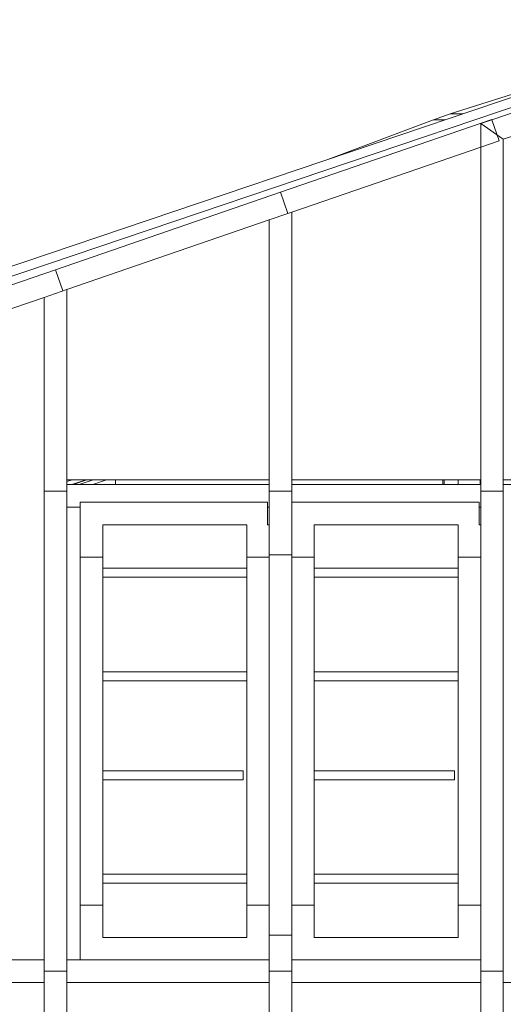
# Model space of a CAD drawing. Header units: millimetres. Extents: x 52659 to 1698020, y -10054 to 104697.
# Tile 336 of 363: x 1320910 to 1321985, y 12762 to 14950. Entities that reach past the tile are written whole.
import ezdxf

# ---------------------------------------------------------------- set-up
doc = ezdxf.new("R2010")
doc.units = ezdxf.units.MM
doc.header["$MEASUREMENT"] = 0
for name, color, linetype in [('02-05 Poteau.Construction', 7, 'Continuous'), ('02-06 Poutre.Construction', 7, 'Continuous'), ('A-GLAZ-CURT-OTLN.Modèle IFC', 7, 'Continuous'), ('A-GLAZ-CWMG-OTLN.Modèle IFC', 7, 'Continuous'), ('S-BEAM-____-OTLN.Modèle IFC', 7, 'Continuous')]:
    doc.layers.add(name, color=color, linetype=linetype)

# ---------------------------------------------------------------- blocks, each defined once
blk = doc.blocks.new('Élément de coupe_1012_4', base_point=(1305239.9, 3740.7))
at = {"layer": 'A-GLAZ-CURT-OTLN.Modèle IFC', "color": 7, "linetype": 'Continuous', "lineweight": 18}
blk.add_line((1321465, 13927.6), (1321015, 13927.6), dxfattribs=at)
blk = doc.blocks.new('Élément de coupe_1013_4', base_point=(1305239.9, 3740.7))
at = {"layer": 'A-GLAZ-CURT-OTLN.Modèle IFC', "color": 7, "linetype": 'Continuous', "lineweight": 18}
blk.add_line((1321515, 13927.6), (1321934.9, 13927.6), dxfattribs=at)
blk = doc.blocks.new('Élément de coupe_1014_4', base_point=(1305239.9, 3740.7))
at = {"layer": 'A-GLAZ-CURT-OTLN.Modèle IFC', "color": 7, "linetype": 'Continuous', "lineweight": 18}
for p, q in [((1322727.9, 14865.4), (1322755.4, 14869)), ((1322533.6, 14833.4), (1322561, 14838.6)), ((1322343.3, 14791.7), (1322367.1, 14797.6)), ((1322159.1, 14741.2), (1322174.8, 14746.1)), ((1322905, 13927.6), (1321984.9, 13927.6))]:
    blk.add_line(p, q, dxfattribs=at)
blk = doc.blocks.new('Élément de coupe_1019_4', base_point=(1305239.9, 3740.7))
at = {"layer": 'A-GLAZ-CWMG-OTLN.Modèle IFC', "color": 7, "linetype": 'Continuous', "lineweight": 18}
for p, q in [((1320965, 12810.7), (1320965, 10560.7)), ((1321015, 12810.7), (1321015, 10560.7)), ((1321015, 10560.7), (1320965, 10560.7))]:
    blk.add_line(p, q, dxfattribs=at)
blk = doc.blocks.new('Élément de coupe_1020_4', base_point=(1305239.9, 3740.7))
at = {"layer": 'A-GLAZ-CWMG-OTLN.Modèle IFC', "color": 7, "linetype": 'Continuous', "lineweight": 18}
for p, q in [((1321465, 12810.7), (1321465, 10560.7)), ((1321515, 12810.7), (1321515, 10560.7)), ((1321515, 10560.7), (1321465, 10560.7))]:
    blk.add_line(p, q, dxfattribs=at)
blk = doc.blocks.new('Élément de coupe_1021_4', base_point=(1305239.9, 3740.7))
at = {"layer": 'A-GLAZ-CWMG-OTLN.Modèle IFC', "color": 7, "linetype": 'Continuous', "lineweight": 18}
for p, q in [((1321934.9, 12810.7), (1321934.9, 10560.7)), ((1321984.9, 12810.7), (1321984.9, 10560.7)), ((1321984.9, 10560.7), (1321934.9, 10560.7))]:
    blk.add_line(p, q, dxfattribs=at)
blk = doc.blocks.new('Élément de coupe_1030_4', base_point=(1305239.9, 3740.7))
at = {"layer": 'A-GLAZ-CWMG-OTLN.Modèle IFC', "color": 7, "linetype": 'Continuous', "lineweight": 18}
for p, q in [((1322930, 14938), (1322726.8, 14916)), ((1322934, 14888.2), (1322930, 14938)), ((1322726.8, 14916), (1322525.1, 14883.1)), ((1322525.1, 14883.1), (1322325.5, 14839.2)), ((1322740.4, 14867.4), (1322905, 14885.1)), ((1322905, 14885.1), (1322934, 14888.2)), ((1322548.2, 14836.5), (1322740.4, 14867.4)), ((1322325.5, 14839.2), (1322128.6, 14784.5)), ((1322357.8, 14795.6), (1322548.2, 14836.5)), ((1322169.9, 14744.7), (1322357.8, 14795.6)), ((1322128.6, 14784.5), (1321959.6, 14727.5)), ((1321984.9, 14684.1), (1322169.9, 14744.7)), ((1321959.6, 14727.5), (1321935, 14719.2))]:
    blk.add_line(p, q, dxfattribs=at)
blk = doc.blocks.new('Élément de coupe_1033_4', base_point=(1305239.9, 3740.7))
at = {"layer": 'A-GLAZ-CWMG-OTLN.Modèle IFC', "color": 7, "linetype": 'Continuous', "lineweight": 18}
for p, q in [((1319562, 13902.6), (1320990, 14394.3)), ((1319578.3, 13855.3), (1320965, 14332.8)), ((1319562, 13902.6), (1319565.2, 13893.4)), ((1319565.2, 13893.4), (1319574.9, 13865.1)), ((1319574.9, 13865.1), (1319578.3, 13855.3))]:
    blk.add_line(p, q, dxfattribs=at)
blk = doc.blocks.new('Élément de coupe_1034_4', base_point=(1305239.9, 3740.7))
at = {"layer": 'A-GLAZ-CWMG-OTLN.Modèle IFC', "color": 7, "linetype": 'Continuous', "lineweight": 18}
for p, q in [((1320990, 14394.3), (1321490, 14566.4)), ((1321015, 14350), (1321465, 14504.9)), ((1320990, 14394.3), (1321006.3, 14347))]:
    blk.add_line(p, q, dxfattribs=at)
blk = doc.blocks.new('Élément de coupe_1035_4', base_point=(1305239.9, 3740.7))
at = {"layer": 'A-GLAZ-CWMG-OTLN.Modèle IFC', "color": 7, "linetype": 'Continuous', "lineweight": 18}
for p, q in [((1321015, 14350), (1320965, 14332.8)), ((1320965, 14332.8), (1320965, 13902.6)), ((1321015, 14350), (1321015, 13916.7))]:
    blk.add_line(p, q, dxfattribs=at)
blk = doc.blocks.new('Élément de coupe_1036_4', base_point=(1305239.9, 3740.7))
at = {"layer": 'A-GLAZ-CWMG-OTLN.Modèle IFC', "color": 7, "linetype": 'Continuous', "lineweight": 18}
for p, q in [((1321506.3, 14519.1), (1321465, 14504.9)), ((1321465, 14504.9), (1321465, 13916.7)), ((1321515, 14522.1), (1321515, 13916.7))]:
    blk.add_line(p, q, dxfattribs=at)
blk = doc.blocks.new('Élément de coupe_1037_4', base_point=(1305239.9, 3740.7))
at = {"layer": 'A-GLAZ-CWMG-OTLN.Modèle IFC', "color": 7, "linetype": 'Continuous', "lineweight": 18}
for p, q in [((1321934.9, 14719.2), (1321934.9, 14666.7)), ((1321984.9, 14684.1), (1321934.9, 14719.2)), ((1321984.9, 14684.1), (1321984.9, 13916.7)), ((1321934.9, 14666.7), (1321934.9, 13916.7))]:
    blk.add_line(p, q, dxfattribs=at)
blk = doc.blocks.new('Élément de coupe_1042_4', base_point=(1305239.9, 3740.7))
at = {"layer": 'A-GLAZ-CWMG-OTLN.Modèle IFC', "color": 7, "linetype": 'Continuous', "lineweight": 18}
for p, q in [((1321015, 13916.7), (1321015, 13866.7)), ((1321015, 13916.7), (1321465, 13916.7)), ((1321465, 13916.7), (1321465, 13866.7)), ((1321015, 13866.7), (1321045.1, 13866.7)), ((1321461.4, 13866.7), (1321465, 13866.7))]:
    blk.add_line(p, q, dxfattribs=at)
blk = doc.blocks.new('Élément de coupe_1043_4', base_point=(1305239.9, 3740.7))
at = {"layer": 'A-GLAZ-CWMG-OTLN.Modèle IFC', "color": 7, "linetype": 'Continuous', "lineweight": 18}
for p, q in [((1321515, 13916.7), (1321515, 13877.6)), ((1321515, 13916.7), (1321934.9, 13916.7)), ((1321934.9, 13916.7), (1321934.9, 13866.7)), ((1321931.3, 13866.7), (1321934.9, 13866.7))]:
    blk.add_line(p, q, dxfattribs=at)
blk = doc.blocks.new('Élément de coupe_1044_4', base_point=(1305239.9, 3740.7))
at = {"layer": 'A-GLAZ-CWMG-OTLN.Modèle IFC', "color": 7, "linetype": 'Continuous', "lineweight": 18}
for p, q in [((1321984.9, 13916.7), (1321984.9, 13866.7)), ((1321984.9, 13916.7), (1322905, 13916.7)), ((1322905, 13916.7), (1322905, 13866.7)), ((1321984.9, 13866.7), (1321985.1, 13866.7)), ((1322901.4, 13866.7), (1322905, 13866.7))]:
    blk.add_line(p, q, dxfattribs=at)
blk = doc.blocks.new('Élément de coupe_1050_4', base_point=(1305239.9, 3740.7))
at = {"layer": 'A-GLAZ-CWMG-OTLN.Modèle IFC', "color": 7, "linetype": 'Continuous', "lineweight": 18}
for p, q in [((1321015, 13902.6), (1320965, 13902.6)), ((1320965, 13902.6), (1320965, 12860.7)), ((1321015, 13866.7), (1321015, 12860.7)), ((1321015, 12835.7), (1320965, 12835.7))]:
    blk.add_line(p, q, dxfattribs=at)
blk = doc.blocks.new('Élément de coupe_1051_4', base_point=(1305239.9, 3740.7))
at = {"layer": 'A-GLAZ-CWMG-OTLN.Modèle IFC', "color": 7, "linetype": 'Continuous', "lineweight": 18}
for p, q in [((1321515, 13902.6), (1321465, 13902.6)), ((1321465, 13866.7), (1321465, 13827.6)), ((1321515, 12835.7), (1321465, 12835.7))]:
    blk.add_line(p, q, dxfattribs=at)
blk = doc.blocks.new('Élément de coupe_1052_4', base_point=(1305239.9, 3740.7))
at = {"layer": 'A-GLAZ-CWMG-OTLN.Modèle IFC', "color": 7, "linetype": 'Continuous', "lineweight": 18}
for p, q in [((1321984.9, 13902.6), (1321934.9, 13902.6)), ((1321934.9, 13866.7), (1321934.9, 13827.6)), ((1321984.9, 13866.7), (1321984.9, 12860.7)), ((1321984.9, 12835.7), (1321934.9, 12835.7))]:
    blk.add_line(p, q, dxfattribs=at)
blk = doc.blocks.new('Élément de coupe_1059_4', base_point=(1305239.9, 3740.7))
at = {"layer": 'A-GLAZ-CWMG-OTLN.Modèle IFC', "color": 7, "linetype": 'Continuous', "lineweight": 18}
for p, q in [((1319574.9, 12860.7), (1319574.9, 12810.7)), ((1319574.9, 12860.7), (1320965, 12860.7)), ((1320965, 12860.7), (1320965, 12810.7)), ((1319574.9, 12810.7), (1320965, 12810.7))]:
    blk.add_line(p, q, dxfattribs=at)
blk = doc.blocks.new('Élément de coupe_1060_4', base_point=(1305239.9, 3740.7))
at = {"layer": 'A-GLAZ-CWMG-OTLN.Modèle IFC', "color": 7, "linetype": 'Continuous', "lineweight": 18}
for p, q in [((1321015, 12860.7), (1321015, 12810.7)), ((1321015, 12860.7), (1321045.1, 12860.7)), ((1321465, 12860.7), (1321465, 12810.7)), ((1321015, 12810.7), (1321465, 12810.7))]:
    blk.add_line(p, q, dxfattribs=at)
blk = doc.blocks.new('Élément de coupe_1061_4', base_point=(1305239.9, 3740.7))
at = {"layer": 'A-GLAZ-CWMG-OTLN.Modèle IFC', "color": 7, "linetype": 'Continuous', "lineweight": 18}
for p, q in [((1321515, 12860.7), (1321515, 12810.7)), ((1321934.9, 12860.7), (1321934.9, 12810.7)), ((1321515, 12810.7), (1321934.9, 12810.7))]:
    blk.add_line(p, q, dxfattribs=at)
blk = doc.blocks.new('Élément de coupe_1062_4', base_point=(1305239.9, 3740.7))
at = {"layer": 'A-GLAZ-CWMG-OTLN.Modèle IFC', "color": 7, "linetype": 'Continuous', "lineweight": 18}
for p, q in [((1321984.9, 12860.7), (1321984.9, 12810.7)), ((1321984.9, 12860.7), (1321985.1, 12860.7)), ((1322905, 12860.7), (1322905, 12810.7)), ((1321984.9, 12810.7), (1322905, 12810.7))]:
    blk.add_line(p, q, dxfattribs=at)
blk = doc.blocks.new('Élément de coupe_1068_4', base_point=(1305239.9, 3740.7))
at = {"layer": 'A-GLAZ-CWMG-OTLN.Modèle IFC', "color": 7, "linetype": 'Continuous', "lineweight": 18}
for p, q in [((1321490, 14566.4), (1321959.4, 14728.1)), ((1321959.4, 14728.1), (1321959.6, 14727.5)), ((1321959.6, 14727.5), (1321975.7, 14680.8)), ((1321934.9, 14666.7), (1321975.7, 14680.8)), ((1321515, 14522.1), (1321934.9, 14666.7)), ((1321490, 14566.4), (1321506.3, 14519.1)), ((1321506.3, 14519.1), (1321515, 14522.1))]:
    blk.add_line(p, q, dxfattribs=at)
blk = doc.blocks.new('Élément de coupe_1069_4', base_point=(1305239.9, 3740.7))
at = {"layer": 'A-GLAZ-CWMG-OTLN.Modèle IFC', "color": 7, "linetype": 'Continuous', "lineweight": 18}
for p, q in [((1322496, 14900), (1322502.6, 14900.9)), ((1322720.5, 14916.2), (1322720.3, 14918.4)), ((1322065.8, 14803.8), (1322133.9, 14821.3)), ((1321867.2, 14740.7), (1322065.8, 14803.8))]:
    blk.add_line(p, q, dxfattribs=at)
blk = doc.blocks.new('Élément de coupe_1082_4', base_point=(1305239.9, 3740.7))
at = {"layer": 'S-BEAM-____-OTLN.Modèle IFC', "color": 7, "linetype": 'Continuous', "lineweight": 18}
for p, q in [((1321015, 13923.4), (1321027.1, 13927.6)), ((1321057.8, 13927.6), (1321026.2, 13916.7))]:
    blk.add_line(p, q, dxfattribs=at)
blk = doc.blocks.new('Élément de coupe_1100_4', base_point=(1305239.9, 3740.7))
at = {"layer": 'A-GLAZ-CWMG-OTLN.Modèle IFC', "color": 7, "linetype": 'Continuous', "lineweight": 18}
for p, q in [((1321830, 14727.5), (1321848.6, 14734.1)), ((1321848.6, 14734.1), (1321867.2, 14740.7)), ((1321895.1, 14740.7), (1321867.2, 14740.7))]:
    blk.add_line(p, q, dxfattribs=at)
blk = doc.blocks.new('Élément de coupe_1101_4', base_point=(1305239.9, 3740.7))
at = {"layer": 'A-GLAZ-CWMG-OTLN.Modèle IFC', "color": 7, "linetype": 'Continuous', "lineweight": 18}
for p, q in [((1321830, 14727.5), (1321595, 14639.3)), ((1321856.1, 14727.5), (1321830, 14727.5))]:
    blk.add_line(p, q, dxfattribs=at)
blk = doc.blocks.new('Élément de coupe_1102_4', base_point=(1305239.9, 3740.7))
at = {"layer": '02-06 Poutre.Construction', "color": 7, "linetype": 'Continuous', "lineweight": 9}
blk.add_line((1319519.9, 13916), (1322160.7, 14807.9), dxfattribs=at)
blk = doc.blocks.new('Élément de coupe_1103_4', base_point=(1305239.9, 3740.7))
at = {"layer": '02-06 Poutre.Construction', "color": 7, "linetype": 'Continuous', "lineweight": 9}
blk.add_line((1319519.9, 13938.5), (1322173.5, 14834.7), dxfattribs=at)
blk = doc.blocks.new('Élément de coupe_1111_4', base_point=(1305239.9, 3740.7))
at = {"layer": 'S-BEAM-____-OTLN.Modèle IFC', "color": 7, "linetype": 'Continuous', "lineweight": 18}
for p, q in [((1323172, 14949.8), (1323142.7, 14949.8)), ((1323172, 14949.8), (1323157, 14948.7)), ((1323178, 14949.5), (1323172, 14949.8)), ((1321060, 13927.6), (1321029.3, 13916.7)), ((1321042.9, 13916.7), (1321073.6, 13927.6)), ((1321103.5, 13927.6), (1321072.8, 13916.7))]:
    blk.add_line(p, q, dxfattribs=at)
blk = doc.blocks.new('Élément de coupe_1116_4', base_point=(1305239.9, 3740.7))
at = {"layer": '02-05 Poteau.Construction', "color": 7, "linetype": 'Continuous', "lineweight": 9}
for p, q in [((1321465, 13760.7), (1321515, 13760.7)), ((1321465, 12915.7), (1321515, 12915.7))]:
    blk.add_line(p, q, dxfattribs=at)
blk = doc.blocks.new('Élément de coupe_1120_4', base_point=(1305239.9, 3740.7))
at = {"layer": 'A-GLAZ-CURT-OTLN.Modèle IFC', "color": 7, "linetype": 'Continuous', "lineweight": 18}
blk.add_line((1321853.3, 13916.7), (1321853.3, 13927.6), dxfattribs=at)
blk = doc.blocks.new('Élément de coupe_1123_4', base_point=(1305239.9, 3740.7))
at = {"layer": 'A-GLAZ-CWMG-OTLN.Modèle IFC', "color": 7, "linetype": 'Continuous', "lineweight": 18}
for p, q in [((1321884.8, 13927.6), (1321884.8, 13916.7)), ((1321933.4, 13927.6), (1321933.4, 13916.7))]:
    blk.add_line(p, q, dxfattribs=at)
blk = doc.blocks.new('Élément de coupe_1124_4', base_point=(1305239.9, 3740.7))
at = {"layer": 'A-GLAZ-CWMG-OTLN.Modèle IFC', "color": 7, "linetype": 'Continuous', "lineweight": 18}
for p, q in [((1321074.4, 13917.3), (1321074.4, 13916.7)), ((1321123, 13927.6), (1321123, 13916.7))]:
    blk.add_line(p, q, dxfattribs=at)
blk = doc.blocks.new('Élément de coupe_1163_4', base_point=(1305239.9, 3740.7))
at = {"layer": '02-06 Poutre.Construction', "color": 7, "linetype": 'Continuous', "lineweight": 9}
for p, q in [((1321931.3, 13877.6), (1321515, 13877.6)), ((1321515, 13827.6), (1321515, 13877.6)), ((1321931.3, 13827.6), (1321931.3, 13877.6)), ((1321884.9, 13827.6), (1321565, 13827.6))]:
    blk.add_line(p, q, dxfattribs=at)
blk = doc.blocks.new('Élément de coupe_1164_4', base_point=(1305239.9, 3740.7))
at = {"layer": '02-06 Poutre.Construction', "color": 7, "linetype": 'Continuous', "lineweight": 9}
for p, q in [((1321515, 12860.7), (1321515, 12910.7)), ((1321884.9, 12910.7), (1321565, 12910.7)), ((1321934.9, 12860.7), (1321934.9, 12910.7)), ((1321934.9, 12860.7), (1321515, 12860.7))]:
    blk.add_line(p, q, dxfattribs=at)
blk = doc.blocks.new('Élément de coupe_1165_4', base_point=(1305239.9, 3740.7))
at = {"layer": '02-05 Poteau.Construction', "color": 7, "linetype": 'Continuous', "lineweight": 9}
for p, q in [((1321884.9, 13755.7), (1321934.9, 13755.7)), ((1321884.9, 12910.7), (1321884.9, 12982.6)), ((1321934.9, 12910.7), (1321934.9, 12982.6))]:
    blk.add_line(p, q, dxfattribs=at)
blk = doc.blocks.new('Élément de coupe_1166_4', base_point=(1305239.9, 3740.7))
at = {"layer": '02-05 Poteau.Construction', "color": 7, "linetype": 'Continuous', "lineweight": 9}
for p, q in [((1321515, 13755.7), (1321565, 13755.7)), ((1321515, 12910.7), (1321515, 12982.6)), ((1321565, 12910.7), (1321565, 12982.6))]:
    blk.add_line(p, q, dxfattribs=at)
blk = doc.blocks.new('Élément de coupe_1169_4', base_point=(1305239.9, 3740.7))
at = {"layer": '02-05 Poteau.Construction', "color": 7, "linetype": 'Continuous', "lineweight": 9}
for p, q in [((1321884.9, 13731.2), (1321884.9, 13827.6)), ((1321931.3, 13827.6), (1321934.9, 13827.6)), ((1321934.9, 12982.6), (1321934.9, 13827.6)), ((1321884.9, 13501.2), (1321884.9, 13711.2)), ((1321884.9, 13051.2), (1321884.9, 13481.2)), ((1321884.9, 12982.6), (1321884.9, 13031.2)), ((1321884.9, 12982.6), (1321934.9, 12982.6))]:
    blk.add_line(p, q, dxfattribs=at)
blk = doc.blocks.new('Élément de coupe_1170_4', base_point=(1305239.9, 3740.7))
at = {"layer": '02-05 Poteau.Construction', "color": 7, "linetype": 'Continuous', "lineweight": 9}
for p, q in [((1321515, 12982.6), (1321515, 13827.6)), ((1321565, 13731.2), (1321565, 13827.6)), ((1321565, 13501.2), (1321565, 13711.2)), ((1321565, 13281.2), (1321565, 13481.2)), ((1321565, 13051.2), (1321565, 13261.2)), ((1321565, 12982.6), (1321565, 13031.2)), ((1321515, 12982.6), (1321565, 12982.6))]:
    blk.add_line(p, q, dxfattribs=at)
blk = doc.blocks.new('Élément de coupe_1175_4', base_point=(1305239.9, 3740.7))
at = {"layer": '02-06 Poutre.Construction', "color": 7, "linetype": 'Continuous', "lineweight": 9}
for p, q in [((1321461.4, 13877.6), (1321045.1, 13877.6)), ((1321045.1, 13827.6), (1321045.1, 13877.6)), ((1321461.4, 13827.6), (1321461.4, 13877.6)), ((1321415, 13827.6), (1321095.1, 13827.6))]:
    blk.add_line(p, q, dxfattribs=at)
blk = doc.blocks.new('Élément de coupe_1176_4', base_point=(1305239.9, 3740.7))
at = {"layer": '02-06 Poutre.Construction', "color": 7, "linetype": 'Continuous', "lineweight": 9}
for p, q in [((1321045.1, 12860.7), (1321045.1, 12910.7)), ((1321415, 12910.7), (1321095.1, 12910.7)), ((1321465, 12860.7), (1321465, 12910.7)), ((1321465, 12860.7), (1321045.1, 12860.7))]:
    blk.add_line(p, q, dxfattribs=at)
blk = doc.blocks.new('Élément de coupe_1177_4', base_point=(1305239.9, 3740.7))
at = {"layer": '02-05 Poteau.Construction', "color": 7, "linetype": 'Continuous', "lineweight": 9}
for p, q in [((1321415, 13755.7), (1321465, 13755.7)), ((1321415, 12910.7), (1321415, 12982.6)), ((1321465, 12910.7), (1321465, 12982.6))]:
    blk.add_line(p, q, dxfattribs=at)
blk = doc.blocks.new('Élément de coupe_1178_4', base_point=(1305239.9, 3740.7))
at = {"layer": '02-05 Poteau.Construction', "color": 7, "linetype": 'Continuous', "lineweight": 9}
for p, q in [((1321045.1, 13755.7), (1321095.1, 13755.7)), ((1321045.1, 12910.7), (1321045.1, 12982.6)), ((1321095.1, 12910.7), (1321095.1, 12982.6))]:
    blk.add_line(p, q, dxfattribs=at)
blk = doc.blocks.new('Élément de coupe_1181_4', base_point=(1305239.9, 3740.7))
at = {"layer": '02-05 Poteau.Construction', "color": 7, "linetype": 'Continuous', "lineweight": 9}
for p, q in [((1321415, 13731.2), (1321415, 13827.6)), ((1321461.4, 13827.6), (1321465, 13827.6)), ((1321465, 12982.6), (1321465, 13827.6)), ((1321415, 13501.2), (1321415, 13711.2)), ((1321415, 13051.2), (1321415, 13481.2)), ((1321415, 12982.6), (1321415, 13031.2)), ((1321415, 12982.6), (1321465, 12982.6))]:
    blk.add_line(p, q, dxfattribs=at)
blk = doc.blocks.new('Élément de coupe_1182_4', base_point=(1305239.9, 3740.7))
at = {"layer": '02-05 Poteau.Construction', "color": 7, "linetype": 'Continuous', "lineweight": 9}
for p, q in [((1321045.1, 12982.6), (1321045.1, 13827.6)), ((1321095.1, 13731.2), (1321095.1, 13827.6)), ((1321095.1, 13501.2), (1321095.1, 13711.2)), ((1321095.1, 13281.2), (1321095.1, 13481.2)), ((1321095.1, 13051.2), (1321095.1, 13261.2)), ((1321095.1, 12982.6), (1321095.1, 13031.2)), ((1321045.1, 12982.6), (1321095.1, 12982.6))]:
    blk.add_line(p, q, dxfattribs=at)
blk = doc.blocks.new('Élément de coupe_1201_4', base_point=(1305239.9, 3740.7))
at = {"layer": '02-06 Poutre.Construction', "color": 7, "linetype": 'Continuous', "lineweight": 9}
blk.add_line((1321850.4, 13927.6), (1321850.4, 13916.7), dxfattribs=at)
blk = doc.blocks.new('Élément de coupe_1211_4', base_point=(1305239.9, 3740.7))
at = {"layer": '02-06 Poutre.Construction', "color": 7, "linetype": 'Continuous', "lineweight": 9}
for p, q in [((1321884.9, 13731.2), (1321565, 13731.2)), ((1321565, 13711.2), (1321565, 13731.2)), ((1321884.9, 13711.2), (1321884.9, 13731.2)), ((1321884.9, 13711.2), (1321565, 13711.2))]:
    blk.add_line(p, q, dxfattribs=at)
blk = doc.blocks.new('Élément de coupe_1212_4', base_point=(1305239.9, 3740.7))
at = {"layer": '02-06 Poutre.Construction', "color": 7, "linetype": 'Continuous', "lineweight": 9}
for p, q in [((1321884.9, 13501.2), (1321565, 13501.2)), ((1321565, 13481.2), (1321565, 13501.2)), ((1321884.9, 13481.2), (1321884.9, 13501.2)), ((1321884.9, 13481.2), (1321565, 13481.2))]:
    blk.add_line(p, q, dxfattribs=at)
blk = doc.blocks.new('Élément de coupe_1213_4', base_point=(1305239.9, 3740.7))
at = {"layer": '02-06 Poutre.Construction', "color": 7, "linetype": 'Continuous', "lineweight": 9}
for p, q in [((1321876.8, 13281.2), (1321565, 13281.2)), ((1321565, 13261.2), (1321565, 13281.2)), ((1321876.8, 13261.2), (1321876.8, 13281.2)), ((1321876.8, 13261.2), (1321565, 13261.2))]:
    blk.add_line(p, q, dxfattribs=at)
blk = doc.blocks.new('Élément de coupe_1214_4', base_point=(1305239.9, 3740.7))
at = {"layer": '02-06 Poutre.Construction', "color": 7, "linetype": 'Continuous', "lineweight": 9}
for p, q in [((1321884.9, 13051.2), (1321565, 13051.2)), ((1321565, 13031.2), (1321565, 13051.2)), ((1321884.9, 13031.2), (1321884.9, 13051.2)), ((1321884.9, 13031.2), (1321565, 13031.2))]:
    blk.add_line(p, q, dxfattribs=at)
blk = doc.blocks.new('Élément de coupe_1215_4', base_point=(1305239.9, 3740.7))
at = {"layer": '02-06 Poutre.Construction', "color": 7, "linetype": 'Continuous', "lineweight": 9}
for p, q in [((1321415, 13731.2), (1321095.1, 13731.2)), ((1321095.1, 13711.2), (1321095.1, 13731.2)), ((1321415, 13711.2), (1321415, 13731.2)), ((1321415, 13711.2), (1321095.1, 13711.2))]:
    blk.add_line(p, q, dxfattribs=at)
blk = doc.blocks.new('Élément de coupe_1216_4', base_point=(1305239.9, 3740.7))
at = {"layer": '02-06 Poutre.Construction', "color": 7, "linetype": 'Continuous', "lineweight": 9}
for p, q in [((1321415, 13501.2), (1321095.1, 13501.2)), ((1321095.1, 13481.2), (1321095.1, 13501.2)), ((1321415, 13481.2), (1321415, 13501.2)), ((1321415, 13481.2), (1321095.1, 13481.2))]:
    blk.add_line(p, q, dxfattribs=at)
blk = doc.blocks.new('Élément de coupe_1217_4', base_point=(1305239.9, 3740.7))
at = {"layer": '02-06 Poutre.Construction', "color": 7, "linetype": 'Continuous', "lineweight": 9}
for p, q in [((1321406.9, 13281.2), (1321095.1, 13281.2)), ((1321095.1, 13261.2), (1321095.1, 13281.2)), ((1321406.9, 13261.2), (1321406.9, 13281.2)), ((1321406.9, 13261.2), (1321095.1, 13261.2))]:
    blk.add_line(p, q, dxfattribs=at)
blk = doc.blocks.new('Élément de coupe_1218_4', base_point=(1305239.9, 3740.7))
at = {"layer": '02-06 Poutre.Construction', "color": 7, "linetype": 'Continuous', "lineweight": 9}
for p, q in [((1321415, 13051.2), (1321095.1, 13051.2)), ((1321095.1, 13031.2), (1321095.1, 13051.2)), ((1321415, 13031.2), (1321415, 13051.2)), ((1321415, 13031.2), (1321095.1, 13031.2))]:
    blk.add_line(p, q, dxfattribs=at)

msp = doc.modelspace()

# ---------------------------------------------------------------- block references
at = {"layer": '02-05 Poteau.Construction', "lineweight": 0}
for name in ['Élément de coupe_1182_4', 'Élément de coupe_1181_4', 'Élément de coupe_1170_4', 'Élément de coupe_1169_4', 'Élément de coupe_1116_4', 'Élément de coupe_1178_4', 'Élément de coupe_1177_4', 'Élément de coupe_1166_4', 'Élément de coupe_1165_4']:
    msp.add_blockref(name, (1305239.898, 3740.697), dxfattribs=at)
at = {"layer": '02-06 Poutre.Construction', "lineweight": 0}
for name in ['Élément de coupe_1103_4', 'Élément de coupe_1102_4', 'Élément de coupe_1201_4', 'Élément de coupe_1175_4', 'Élément de coupe_1163_4', 'Élément de coupe_1215_4', 'Élément de coupe_1211_4', 'Élément de coupe_1216_4', 'Élément de coupe_1212_4', 'Élément de coupe_1217_4', 'Élément de coupe_1213_4', 'Élément de coupe_1218_4', 'Élément de coupe_1214_4', 'Élément de coupe_1176_4', 'Élément de coupe_1164_4']:
    msp.add_blockref(name, (1305239.898, 3740.697), dxfattribs=at)
at = {"layer": 'A-GLAZ-CURT-OTLN.Modèle IFC', "lineweight": 0}
for name in ['Élément de coupe_1014_4', 'Élément de coupe_1012_4', 'Élément de coupe_1013_4', 'Élément de coupe_1120_4']:
    msp.add_blockref(name, (1305239.898, 3740.697), dxfattribs=at)
at = {"layer": 'A-GLAZ-CWMG-OTLN.Modèle IFC', "lineweight": 0}
for name in ['Élément de coupe_1030_4', 'Élément de coupe_1069_4', 'Élément de coupe_1068_4', 'Élément de coupe_1101_4', 'Élément de coupe_1100_4', 'Élément de coupe_1037_4', 'Élément de coupe_1034_4', 'Élément de coupe_1036_4', 'Élément de coupe_1033_4', 'Élément de coupe_1035_4', 'Élément de coupe_1042_4', 'Élément de coupe_1124_4', 'Élément de coupe_1043_4', 'Élément de coupe_1123_4', 'Élément de coupe_1044_4', 'Élément de coupe_1050_4', 'Élément de coupe_1051_4', 'Élément de coupe_1052_4', 'Élément de coupe_1059_4', 'Élément de coupe_1060_4', 'Élément de coupe_1061_4', 'Élément de coupe_1062_4', 'Élément de coupe_1019_4', 'Élément de coupe_1020_4', 'Élément de coupe_1021_4']:
    msp.add_blockref(name, (1305239.898, 3740.697), dxfattribs=at)
at = {"layer": 'S-BEAM-____-OTLN.Modèle IFC', "lineweight": 0}
for name in ['Élément de coupe_1082_4', 'Élément de coupe_1111_4']:
    msp.add_blockref(name, (1305239.898, 3740.697), dxfattribs=at)

doc.saveas('drawing.dxf')
